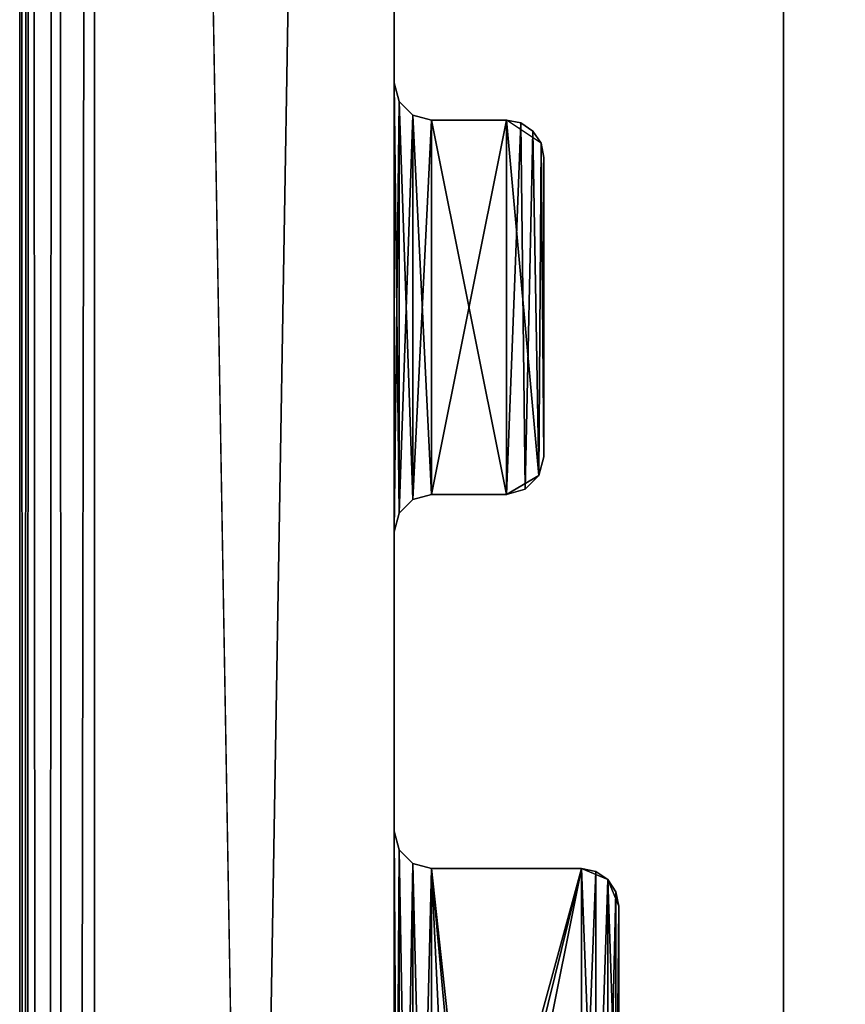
# Model space of a CAD drawing. Extents: x 0 to 122, y 0 to 122.
# Tile 502 of 656: x -0.5 to 5.01, y 69.09 to 75.67. Entities that reach past the tile are written whole.
import ezdxf

# ---------------------------------------------------------------- set-up
doc = ezdxf.new("R2010")
doc.units = 0
doc.header["$LTSCALE"] = 25.4
doc.layers.get('0').update_dxf_attribs({"color": 13, "linetype": 'CONTINUOUS'})

# ---------------------------------------------------------------- blocks, each defined once
blk = doc.blocks.new('GROOVE-I-7792-7793_STL_2')
at = {"color": 250}
for p, q in [((18.0012, 62.25, 125), (18.0012, -58.75, 125)), ((18.0012, -58.75), (18.0012, 62.25)), ((18.0012, 62.25, 125), (18.0012, -58.75, 125)), ((18.0012, -58.75), (18.0012, 62.25)), ((20.5012, 16, 125), (20.5012, 18, 125)), ((20.5012, 18), (20.5012, 16)), ((20.5012, 16, 125), (20.5012, 18, 125)), ((20.5012, 18), (20.5012, 16)), ((20.5347, 15.875, 125), (20.5012, 16, 125)), ((20.5012, 16), (20.5347, 15.875)), ((20.5012, 16, 125), (20.5012, 16)), ((20.5012, 16), (20.5347, 15.875)), ((20.5012, 16, 125), (20.5012, 16)), ((20.5347, 15.875, 125), (20.5012, 16, 125)), ((20.6262, 15.7835, 125), (20.5347, 15.875, 125)), ((20.5347, 15.875), (20.6262, 15.7835)), ((20.5347, 15.875), (20.6262, 15.7835)), ((20.5347, 15.875), (20.5347, 15.875, 125)), ((20.6262, 15.7835, 125), (20.5347, 15.875, 125)), ((20.5347, 15.875), (20.5347, 15.875, 125)), ((20.7512, 15.75, 125), (20.6262, 15.7835, 125)), ((20.6262, 15.7835), (20.7512, 15.75)), ((20.6262, 15.7835), (20.7512, 15.75)), ((20.6262, 15.7835), (20.6262, 15.7835, 125)), ((20.7512, 15.75, 125), (20.6262, 15.7835, 125)), ((20.6262, 15.7835), (20.6262, 15.7835, 125)), ((21.2512, 15.75, 125), (20.7512, 15.75, 125)), ((20.7512, 15.75), (21.2512, 15.75)), ((20.7512, 15.75, 125), (20.7512, 15.75)), ((21.2512, 15.75, 125), (20.7512, 15.75, 125)), ((20.7512, 15.75), (21.2512, 15.75)), ((20.7512, 15.75, 125), (20.7512, 15.75)), ((21.4821, 15.5957, 125), (21.2512, 15.75, 125)), ((21.2512, 15.75), (21.3468, 15.731)), ((21.2512, 15.75, 125), (21.2512, 15.75)), ((21.2512, 15.75), (21.3468, 15.731)), ((21.2512, 15.75, 125), (21.2512, 15.75)), ((21.3468, 15.731, 125), (21.2512, 15.75, 125)), ((21.3468, 15.731), (21.4279, 15.6768)), ((21.3468, 15.731), (21.4279, 15.6768)), ((21.3468, 15.731), (21.3468, 15.731, 125)), ((21.4279, 15.6768, 125), (21.3468, 15.731, 125)), ((21.3468, 15.731), (21.3468, 15.731, 125)), ((21.4279, 15.6768), (21.4821, 15.5957)), ((21.4279, 15.6768), (21.4821, 15.5957)), ((21.4279, 15.6768), (21.4279, 15.6768, 125)), ((21.4821, 15.5957, 125), (21.4279, 15.6768, 125)), ((21.4279, 15.6768), (21.4279, 15.6768, 125)), ((21.5012, 15.5, 125), (21.4821, 15.5957, 125)), ((21.4821, 15.5957), (21.5012, 15.5)), ((21.4821, 15.5957), (21.5012, 15.5)), ((21.4821, 15.5957), (21.4821, 15.5957, 125)), ((21.5012, 15.5, 125), (21.4821, 15.5957, 125)), ((21.4821, 15.5957), (21.4821, 15.5957, 125)), ((21.5012, 13.5, 125), (21.5012, 15.5, 125)), ((21.5012, 15.5), (21.5012, 13.5)), ((21.5012, 15.5, 125), (21.5012, 15.5)), ((21.5012, 13.5, 125), (21.5012, 15.5, 125)), ((21.5012, 15.5), (21.5012, 13.5)), ((21.5012, 15.5, 125), (21.5012, 15.5)), ((21.4677, 13.375, 125), (21.5012, 13.5, 125)), ((21.5012, 13.5), (21.4677, 13.375)), ((21.5012, 13.5), (21.4677, 13.375)), ((21.4677, 13.375, 125), (21.5012, 13.5, 125)), ((21.5012, 13.5, 125), (21.5012, 13.5)), ((21.5012, 13.5, 125), (21.5012, 13.5)), ((21.4677, 13.375, 125), (21.2512, 13.25, 125)), ((21.4677, 13.375), (21.3762, 13.2835)), ((21.4677, 13.375), (21.3762, 13.2835)), ((21.3762, 13.2835, 125), (21.4677, 13.375, 125)), ((21.4677, 13.375), (21.4677, 13.375, 125)), ((21.4677, 13.375), (21.4677, 13.375, 125)), ((20.6262, 13.2165, 125), (20.7512, 13.25, 125)), ((20.7512, 13.25), (20.6262, 13.2165)), ((20.7512, 13.25), (20.6262, 13.2165)), ((20.6262, 13.2165, 125), (20.7512, 13.25, 125)), ((20.7512, 13.25, 125), (21.2512, 13.25, 125)), ((21.2512, 13.25), (20.7512, 13.25)), ((20.7512, 13.25, 125), (21.2512, 13.25, 125)), ((20.7512, 13.25, 125), (20.7512, 13.25)), ((21.2512, 13.25), (20.7512, 13.25)), ((20.7512, 13.25, 125), (20.7512, 13.25)), ((21.3762, 13.2835), (21.2512, 13.25)), ((21.3762, 13.2835), (21.2512, 13.25)), ((21.2512, 13.25, 125), (21.3762, 13.2835, 125)), ((21.2512, 13.25, 125), (21.2512, 13.25)), ((21.2512, 13.25, 125), (21.2512, 13.25)), ((21.3762, 13.2835), (21.3762, 13.2835, 125)), ((21.3762, 13.2835), (21.3762, 13.2835, 125)), ((20.5347, 13.125, 125), (20.6262, 13.2165, 125)), ((20.6262, 13.2165), (20.5347, 13.125)), ((20.6262, 13.2165), (20.5347, 13.125)), ((20.5347, 13.125, 125), (20.6262, 13.2165, 125)), ((20.6262, 13.2165), (20.6262, 13.2165, 125)), ((20.6262, 13.2165), (20.6262, 13.2165, 125)), ((20.5012, 13, 125), (20.5347, 13.125, 125)), ((20.5347, 13.125), (20.5012, 13)), ((20.5347, 13.125), (20.5012, 13)), ((20.5012, 13, 125), (20.5347, 13.125, 125)), ((20.5347, 13.125), (20.5347, 13.125, 125)), ((20.5347, 13.125), (20.5347, 13.125, 125)), ((20.5012, 11, 125), (20.5012, 13, 125)), ((20.5012, 13), (20.5012, 11)), ((20.5012, 13, 125), (20.5012, 13)), ((20.5012, 11, 125), (20.5012, 13, 125)), ((20.5012, 13), (20.5012, 11)), ((20.5012, 13, 125), (20.5012, 13)), ((20.5347, 10.875, 125), (20.5012, 11, 125)), ((20.5012, 11), (20.5347, 10.875)), ((20.5012, 11, 125), (20.5012, 11)), ((20.5012, 11), (20.5347, 10.875)), ((20.5012, 11, 125), (20.5012, 11)), ((20.5347, 10.875, 125), (20.5012, 11, 125)), ((20.6262, 10.7835, 125), (20.5347, 10.875, 125)), ((20.5347, 10.875), (20.6262, 10.7835)), ((20.5347, 10.875), (20.6262, 10.7835)), ((20.5347, 10.875), (20.5347, 10.875, 125)), ((20.6262, 10.7835, 125), (20.5347, 10.875, 125)), ((20.5347, 10.875), (20.5347, 10.875, 125)), ((20.7512, 10.75, 125), (20.6262, 10.7835, 125)), ((20.6262, 10.7835), (20.7512, 10.75)), ((20.6262, 10.7835), (20.7512, 10.75)), ((20.6262, 10.7835), (20.6262, 10.7835, 125)), ((20.7512, 10.75, 125), (20.6262, 10.7835, 125)), ((20.6262, 10.7835), (20.6262, 10.7835, 125)), ((21.7512, 10.75, 125), (20.7512, 10.75, 125)), ((20.7512, 10.75), (21.7512, 10.75)), ((20.7512, 10.75, 125), (20.7512, 10.75)), ((21.7512, 10.75, 125), (20.7512, 10.75, 125)), ((20.7512, 10.75), (21.7512, 10.75)), ((20.7512, 10.75, 125), (20.7512, 10.75)), ((21.7512, 10.75, 125), (21.9279, 10.6768, 125)), ((21.7512, 10.75), (21.8468, 10.731)), ((21.7512, 10.75, 125), (21.7512, 10.75)), ((21.7512, 10.75), (21.8468, 10.731)), ((21.7512, 10.75, 125), (21.7512, 10.75)), ((21.8468, 10.731, 125), (21.7512, 10.75, 125)), ((21.8468, 10.731), (21.9279, 10.6768)), ((21.8468, 10.731), (21.9279, 10.6768)), ((21.8468, 10.731), (21.8468, 10.731, 125)), ((21.9279, 10.6768, 125), (21.8468, 10.731, 125)), ((21.8468, 10.731), (21.8468, 10.731, 125)), ((21.9279, 10.6768, 125), (22.0012, 10.5, 125)), ((21.9279, 10.6768), (21.9821, 10.5957)), ((21.9279, 10.6768), (21.9821, 10.5957)), ((21.9279, 10.6768), (21.9279, 10.6768, 125)), ((21.9821, 10.5957, 125), (21.9279, 10.6768, 125)), ((21.9279, 10.6768), (21.9279, 10.6768, 125)), ((21.9821, 10.5957), (22.0012, 10.5)), ((21.9821, 10.5957), (22.0012, 10.5)), ((21.9821, 10.5957), (21.9821, 10.5957, 125)), ((22.0012, 10.5, 125), (21.9821, 10.5957, 125)), ((21.9821, 10.5957), (21.9821, 10.5957, 125)), ((22.0012, 8.5, 125), (22.0012, 10.5, 125)), ((22.0012, 10.5), (22.0012, 8.5)), ((22.0012, 10.5, 125), (22.0012, 10.5)), ((22.0012, 8.5, 125), (22.0012, 10.5, 125)), ((22.0012, 10.5), (22.0012, 8.5)), ((22.0012, 10.5, 125), (22.0012, 10.5))]:
    blk.add_line(p, q, dxfattribs=at)
at = {"color": 0}
for p, q in [((23.1012, -54.15, 105), (23.1012, 57.65, 105)), ((23.1012, 57.65, 103), (23.1012, -54.15, 103)), ((23.1012, -54.15, 105), (23.1012, 57.65, 105)), ((23.1012, 57.65, 103), (23.1012, -54.15, 103))]:
    blk.add_line(p, q, dxfattribs=at)
at = {"color": 250}
mesh = blk.add_polyface(dxfattribs=at)
corners = [(20.5347, -11.875, 125), (20.5012, -6.5, 125), (20.5012, -12, 125), (20.5347, -6.625, 125), (20.6262, -11.7835, 125), (20.6262, -6.7165, 125), (20.7512, -11.75, 125), (20.7512, -6.75, 125), (21.5202, -9.0957, 125), (22.7512, -11.75, 125), (21.5012, -9, 125), (21.2512, -6.75, 125), (21.3762, -6.7835, 125), (21.5744, -9.1768, 125), (21.6555, -9.231, 125), (21.7512, -9.25, 125), (22.7512, -9.25, 125), (22.9821, -11.5957, 125), (22.8762, -9.2835, 125), (23.0012, -9.5, 125), (23.0012, -11.5, 125), (18.0392, -58.9413, 125), (18.0012, 62.25, 125), (18.0012, -58.75, 125), (18.0681, 62.5, 125), (18.1476, -59.1036, 125), (18.2512, 62.683, 125), (18.3098, -59.2119, 125), (18.5012, 62.75, 125), (18.5012, -59.25, 125), (20.5012, -54, 125), (20.5012, 58, 125), (20.5012, -52, 125), (20.5012, -46.5, 125), (20.5012, -44.5, 125), (20.5012, -41.5, 125), (20.5012, -39.5, 125), (21.5012, -7, 125), (20.5347, -16.875, 125), (20.5012, -14, 125), (20.5012, -17, 125), (20.5202, -14.0957, 125), (20.5744, -14.1768, 125), (20.6262, -16.7835, 125), (20.6555, -14.231, 125), (20.7512, -16.75, 125), (20.7512, -14.25, 125), (21.2512, -16.75, 125), (21.2512, -14.25, 125), (21.4677, -16.625, 125), (21.3468, -14.269, 125), (21.5012, -14.5, 125), (21.5012, -16.5, 125)]
mesh.append_faces([[corners[k] for k in face] for face in [(19, 17, 20), (21, 22, 23), (51, 49, 52)]], dxfattribs={"vtx0": -1, "color": 250})
mesh.append_faces([[corners[k] for k in face] for face in [(0, 1, 2), (1, 0, 3), (3, 4, 5), (5, 6, 7), (11, 10, 12), (8, 9, 13), (13, 9, 14), (14, 9, 15), (15, 9, 16), (16, 17, 18), (18, 17, 19), (38, 39, 40), (39, 38, 41), (41, 38, 42), (42, 43, 44), (44, 45, 46), (46, 47, 48), (48, 49, 50), (50, 49, 51)]], dxfattribs={"vtx0": -1, "vtx1": -1, "color": 250})
mesh.append_faces([[corners[k] for k in face] for face in [(7, 6, 8), (28, 29, 30), (31, 32, 33), (31, 34, 35)]], dxfattribs={"vtx0": -1, "vtx1": -1, "vtx2": -1, "color": 250})
mesh.append_faces([[corners[k] for k in face] for face in [(3, 0, 4), (5, 4, 6), (8, 6, 9), (7, 8, 10), (16, 9, 17), (24, 21, 25), (26, 25, 27), (31, 30, 32), (31, 33, 34), (31, 35, 36), (42, 38, 43), (44, 43, 45), (46, 45, 47), (48, 47, 49)]], dxfattribs={"vtx0": -1, "vtx2": -1, "color": 250})
mesh.append_faces([[corners[k] for k in face] for face in [(37, 12, 10)]], dxfattribs={"vtx1": -1, "color": 250})
mesh = blk.add_polyface(dxfattribs=at)
corners = [(20.5202, 23.0957, 125), (20.5012, 28.5, 125), (20.5012, 23, 125), (20.5347, 28.375, 125), (20.5744, 23.1768, 125), (20.6262, 28.2835, 125), (20.6555, 23.231, 125), (20.7512, 28.25, 125), (20.7512, 23.25, 125), (21.5347, 25.875, 125), (22.7512, 23.25, 125), (21.5012, 26, 125), (21.2512, 28.25, 125), (21.3468, 28.231, 125), (21.4279, 28.1768, 125), (21.4821, 28.0957, 125), (21.6262, 25.7835, 125), (21.7512, 25.75, 125), (22.7512, 25.75, 125), (22.9677, 23.375, 125), (22.8468, 25.731, 125), (18.0012, 62.25, 125), (18.0392, -58.9413, 125), (18.0681, 62.5, 125), (18.1476, -59.1036, 125), (18.2512, 62.683, 125), (18.3098, -59.2119, 125), (18.5012, 62.75, 125), (20.5012, 58, 125), (20.5012, -54, 125), (20.5012, 3.5, 125), (20.5012, 5.5, 125), (20.5012, 11, 125), (20.5012, 13, 125), (20.5012, 16, 125), (20.5012, 18, 125), (20.5012, 21, 125), (21.5012, 28, 125), (20.5202, 30.5957, 125), (20.5012, 33.5, 125), (20.5012, 30.5, 125), (20.5347, 33.375, 125), (20.5744, 30.6768, 125), (20.6262, 33.2835, 125), (20.6555, 30.731, 125), (20.7512, 33.25, 125), (20.7512, 30.75, 125), (21.7512, 30.75, 125), (21.7512, 33.25, 125), (21.8468, 30.769, 125), (21.9821, 33.0957, 125), (22.0012, 31, 125), (22.0012, 33, 125)]
mesh.append_faces([[corners[k] for k in face] for face in [(50, 51, 52)]], dxfattribs={"vtx0": -1, "color": 250})
mesh.append_faces([[corners[k] for k in face] for face in [(0, 1, 2), (1, 0, 3), (3, 4, 5), (5, 6, 7), (7, 11, 12), (12, 11, 13), (13, 11, 14), (14, 11, 15), (9, 10, 16), (16, 10, 17), (17, 10, 18), (18, 19, 20), (21, 22, 23), (23, 24, 25), (25, 26, 27), (38, 39, 40), (43, 44, 45), (45, 47, 48), (48, 49, 50)]], dxfattribs={"vtx0": -1, "vtx1": -1, "color": 250})
mesh.append_faces([[corners[k] for k in face] for face in [(7, 8, 9), (28, 27, 29), (28, 31, 32), (28, 33, 34), (28, 35, 36)]], dxfattribs={"vtx0": -1, "vtx1": -1, "vtx2": -1, "color": 250})
mesh.append_faces([[corners[k] for k in face] for face in [(3, 0, 4), (5, 4, 6), (7, 6, 8), (9, 8, 10), (7, 9, 11), (18, 10, 19), (28, 30, 31), (28, 32, 33), (28, 34, 35), (41, 38, 42), (43, 42, 44), (45, 44, 46), (45, 46, 47), (48, 47, 49), (50, 49, 51)]], dxfattribs={"vtx0": -1, "vtx2": -1, "color": 250})
mesh.append_faces([[corners[k] for k in face] for face in [(37, 15, 11)]], dxfattribs={"vtx1": -1, "color": 250})
mesh = blk.add_polyface(dxfattribs=at)
corners = [(18.0012, -58.75), (18.0681, 62.5), (18.0392, -58.9413), (18.1476, -59.1036), (18.2512, 62.683), (18.3098, -59.2119), (18.5012, 62.75), (18.5012, -59.25), (20.5012, -54), (20.5012, 58), (20.5012, 3.5), (20.5012, 0.5), (20.5012, -1.5), (20.5012, -4.5), (20.5012, -6.5), (20.5012, -12), (20.5012, -17), (20.5202, -14.0957), (20.5347, -16.875), (20.5744, -14.1768), (20.6262, -16.7835), (20.6555, -14.231), (20.7512, -16.75), (20.7512, -14.25), (21.2512, -14.25), (21.2512, -16.75), (21.3468, -14.269), (21.3762, -16.7165), (21.4279, -14.3232), (21.4677, -16.625), (21.4821, -14.4043), (21.5012, -16.5), (21.5012, -14.5), (20.5347, -19.125), (20.5012, -22), (20.5012, -19), (20.5202, -21.9043), (20.5744, -21.8232), (20.6262, -19.2165), (20.6555, -21.769), (20.8762, -19.2835), (20.8468, -21.731), (20.9279, -21.6768), (20.9677, -19.375), (20.9821, -21.5957), (21.0012, -19.5), (21.0012, -21.5), (20.5202, -24.0957), (20.5012, -27), (20.5012, -24), (20.5347, -26.875), (20.5744, -24.1768), (20.6262, -26.7835), (20.6555, -24.231), (20.7512, -26.75), (20.7512, -24.25), (21.2512, -24.25), (21.2512, -26.75), (21.3468, -24.269), (21.3762, -26.7165), (21.4279, -24.3232), (21.4677, -26.625), (21.4821, -24.4043), (21.5012, -26.5), (21.5012, -24.5)]
mesh.append_faces([[corners[k] for k in face] for face in [(31, 30, 32), (44, 45, 46), (63, 62, 64)]], dxfattribs={"vtx0": -1, "color": 250})
mesh.append_faces([[corners[k] for k in face] for face in [(0, 1, 2), (2, 1, 3), (3, 4, 5), (5, 6, 7), (16, 17, 18), (18, 19, 20), (20, 21, 22), (22, 24, 25), (25, 26, 27), (27, 28, 29), (29, 30, 31), (33, 34, 35), (34, 33, 36), (36, 33, 37), (37, 38, 39), (39, 40, 41), (41, 40, 42), (42, 43, 44), (47, 48, 49), (52, 53, 54), (54, 56, 57), (57, 58, 59), (59, 60, 61), (61, 62, 63)]], dxfattribs={"vtx0": -1, "vtx1": -1, "color": 250})
mesh.append_faces([[corners[k] for k in face] for face in [(8, 7, 9), (8, 10, 11), (8, 12, 13), (8, 14, 15)]], dxfattribs={"vtx0": -1, "vtx1": -1, "vtx2": -1, "color": 250})
mesh.append_faces([[corners[k] for k in face] for face in [(8, 11, 12), (8, 13, 14), (22, 21, 23), (22, 23, 24), (25, 24, 26), (27, 26, 28), (29, 28, 30), (37, 33, 38), (39, 38, 40), (42, 40, 43), (44, 43, 45), (50, 47, 51), (52, 51, 53), (54, 53, 55), (54, 55, 56), (57, 56, 58), (59, 58, 60), (61, 60, 62)]], dxfattribs={"vtx0": -1, "vtx2": -1, "color": 250})
mesh = blk.add_polyface(dxfattribs=at)
corners = [(20.5347, 28.375), (20.5012, 23), (20.5012, 28.5), (20.5202, 23.0957), (20.5744, 23.1768), (20.6262, 28.2835), (20.6555, 23.231), (20.7512, 28.25), (20.7512, 23.25), (21.2512, 28.25), (21.5012, 26), (21.5347, 25.875), (22.7512, 23.25), (21.3468, 28.231), (21.4279, 28.1768), (21.4821, 28.0957), (21.5012, 28), (21.6262, 25.7835), (21.7512, 25.75), (22.7512, 25.75), (22.8468, 25.731), (22.8762, 23.2835), (22.9279, 25.6768), (22.9677, 23.375), (22.9821, 25.5957), (20.5347, 20.875), (20.5012, 18), (20.5012, 21), (20.5347, 18.125), (20.6262, 20.7835), (20.6262, 18.2165), (20.7512, 20.75), (20.7512, 18.25), (22.2512, 20.75), (22.2512, 18.25), (22.3468, 20.731), (22.3762, 18.2835), (22.4279, 20.6768), (22.4677, 18.375), (22.4821, 20.5957), (22.5012, 18.5), (22.5012, 20.5), (18.0681, 62.5), (18.0012, -58.75), (18.0012, 62.25), (18.1476, -59.1036), (18.2512, 62.683), (18.3098, -59.2119), (18.5012, 62.75), (18.5012, -59.25), (20.5012, 58), (20.5012, -54), (20.5012, 56), (20.5012, 53), (20.5012, 51), (20.5012, 48), (20.5347, 15.875), (20.5012, 13), (20.5012, 16), (20.5347, 13.125), (20.6262, 15.7835), (20.6262, 13.2165), (20.7512, 15.75), (20.7512, 13.25), (21.2512, 15.75)]
mesh.append_faces([[corners[k] for k in face] for face in [(10, 15, 16), (40, 39, 41), (42, 43, 44)]], dxfattribs={"vtx0": -1, "color": 250})
mesh.append_faces([[corners[k] for k in face] for face in [(0, 1, 2), (1, 0, 3), (3, 0, 4), (4, 5, 6), (6, 7, 8), (8, 11, 12), (12, 20, 21), (21, 22, 23), (25, 26, 27), (26, 25, 28), (28, 29, 30), (30, 31, 32), (32, 33, 34), (34, 35, 36), (36, 37, 38), (38, 39, 40), (56, 57, 58)]], dxfattribs={"vtx0": -1, "vtx1": -1, "color": 250})
mesh.append_faces([[corners[k] for k in face] for face in [(8, 9, 10), (49, 48, 50), (51, 52, 53), (51, 54, 55)]], dxfattribs={"vtx0": -1, "vtx1": -1, "vtx2": -1, "color": 250})
mesh.append_faces([[corners[k] for k in face] for face in [(4, 0, 5), (6, 5, 7), (8, 7, 9), (8, 10, 11), (10, 9, 13), (10, 13, 14), (10, 14, 15), (12, 11, 17), (12, 17, 18), (12, 18, 19), (12, 19, 20), (21, 20, 22), (23, 22, 24), (28, 25, 29), (30, 29, 31), (32, 31, 33), (34, 33, 35), (36, 35, 37), (38, 37, 39), (45, 42, 46), (47, 46, 48), (51, 50, 52), (51, 53, 54), (59, 56, 60), (61, 60, 62), (63, 62, 64)]], dxfattribs={"vtx0": -1, "vtx2": -1, "color": 250})
mesh = blk.add_polyface(dxfattribs=at)
corners = [(20.5202, -51.9043, 125), (20.5012, -46.5, 125), (20.5012, -52, 125), (20.5202, -46.5957, 125), (20.5744, -51.8232, 125), (20.5744, -46.6768, 125), (20.6555, -51.769, 125), (20.6555, -46.731, 125), (20.7512, -51.75, 125), (20.7512, -46.75, 125), (18.5012, 62.75, 125), (18.3098, -59.2119, 125), (18.5012, -59.25, 125), (20.5202, -44.4043, 125), (20.5012, -41.5, 125), (20.5012, -44.5, 125), (20.5347, -41.625, 125), (20.5744, -44.3232, 125), (20.6262, -41.7165, 125), (20.6555, -44.269, 125), (20.7512, -41.75, 125), (20.7512, -44.25, 125), (20.5202, -39.4043, 125), (20.5012, -36.5, 125), (20.5012, -39.5, 125), (20.5202, -36.5957, 125), (20.5744, -39.3232, 125), (20.5744, -36.6768, 125), (20.6555, -39.269, 125), (20.6555, -36.731, 125), (20.7512, -39.25, 125), (20.7512, -36.75, 125), (20.5202, -34.4043, 125), (20.5012, -29, 125), (20.5012, -34.5, 125), (21.0012, -32, 125), (20.5744, -34.3232, 125), (20.6555, -34.269, 125), (20.5347, -26.875, 125), (20.5012, -24, 125), (20.5012, -27, 125), (20.5202, -24.0957, 125), (20.5744, -24.1768, 125), (20.6262, -26.7835, 125), (20.6555, -24.231, 125), (20.7512, -26.75, 125), (20.7512, -24.25, 125), (20.5202, -21.9043, 125), (20.5012, -19, 125), (20.5012, -22, 125), (20.5347, -19.125, 125), (20.5744, -21.8232, 125), (20.6262, -19.2165, 125), (20.6555, -21.769, 125), (20.8762, -19.2835, 125)]
mesh.append_faces([[corners[k] for k in face] for face in [(0, 1, 2), (1, 0, 3), (3, 4, 5), (5, 6, 7), (7, 8, 9), (13, 14, 15), (14, 13, 16), (16, 17, 18), (18, 19, 20), (22, 23, 24), (23, 22, 25), (25, 26, 27), (27, 28, 29), (29, 30, 31), (32, 33, 34), (38, 39, 40), (39, 38, 41), (41, 38, 42), (42, 43, 44), (44, 45, 46), (47, 48, 49), (48, 47, 50), (50, 51, 52), (52, 53, 54)]], dxfattribs={"vtx0": -1, "vtx1": -1, "color": 250})
mesh.append_faces([[corners[k] for k in face] for face in [(33, 32, 35)]], dxfattribs={"vtx0": -1, "vtx1": -1, "vtx2": -1, "color": 250})
mesh.append_faces([[corners[k] for k in face] for face in [(3, 0, 4), (5, 4, 6), (7, 6, 8), (10, 11, 12), (16, 13, 17), (18, 17, 19), (20, 19, 21), (25, 22, 26), (27, 26, 28), (29, 28, 30), (35, 32, 36), (35, 36, 37), (42, 38, 43), (44, 43, 45), (50, 47, 51), (52, 51, 53)]], dxfattribs={"vtx0": -1, "vtx2": -1, "color": 250})
mesh = blk.add_polyface(dxfattribs=at)
corners = [(18.0012, 62.25, 125), (18.0012, -58.75), (18.0012, -58.75, 125), (18.0012, 62.25)]
mesh.append_faces([[corners[k] for k in face] for face in [(0, 1, 2), (1, 0, 3)]], dxfattribs={"vtx0": -1, "color": 250})
mesh = blk.add_polyface(dxfattribs=at)
corners = [(20.7512, -6.75, 125), (21.5012, -9, 125), (21.2512, -6.75, 125), (20.5012, 58, 125), (20.5012, -39.5, 125), (20.5012, -36.5, 125), (20.5012, -34.5, 125), (20.5012, -29, 125), (20.5012, -27, 125), (20.5012, -24, 125), (20.5012, -22, 125), (20.5012, -19, 125), (20.5012, -17, 125), (20.5012, -14, 125), (20.5347, -4.375, 125), (20.5012, -1.5, 125), (20.5012, -4.5, 125), (20.5347, -1.625, 125), (20.6262, -4.2835, 125), (20.6262, -1.7165, 125), (20.7512, -4.25, 125), (20.7512, -1.75, 125), (21.2512, -4.25, 125), (21.2512, -1.75, 125), (21.4677, -4.125, 125), (21.3762, -1.7835, 125), (21.5012, -2, 125), (21.5012, -4, 125), (20.5347, 0.625, 125), (20.5012, 3.5, 125), (20.5012, 0.5, 125), (20.5347, 3.375, 125), (20.6262, 0.7165, 125), (20.6262, 3.2835, 125), (20.7512, 0.75, 125), (20.7512, 3.25, 125), (21.7512, 0.75, 125), (21.7512, 3.25, 125), (21.8468, 0.769, 125), (21.9821, 3.0957, 125), (22.0012, 1, 125), (22.0012, 3, 125), (20.5347, 5.625, 125), (20.5012, 11, 125), (20.5012, 5.5, 125), (20.5347, 10.875, 125), (20.6262, 5.7165, 125), (20.6262, 10.7835, 125), (20.7512, 5.75, 125), (20.7512, 10.75, 125), (20.9821, 5.9043, 125), (21.0012, 8, 125), (21.0347, 8.125, 125), (21.0012, 6, 125)]
mesh.append_faces([[corners[k] for k in face] for face in [(26, 24, 27), (39, 40, 41), (51, 50, 53)]], dxfattribs={"vtx0": -1, "color": 250})
mesh.append_faces([[corners[k] for k in face] for face in [(0, 1, 2), (14, 15, 16), (15, 14, 17), (17, 18, 19), (19, 20, 21), (21, 22, 23), (23, 24, 25), (25, 24, 26), (28, 29, 30), (29, 28, 31), (31, 32, 33), (33, 34, 35), (35, 36, 37), (37, 38, 39), (42, 43, 44)]], dxfattribs={"vtx0": -1, "vtx1": -1, "color": 250})
mesh.append_faces([[corners[k] for k in face] for face in [(3, 4, 5), (3, 6, 7), (3, 8, 9), (3, 10, 11), (3, 12, 13), (49, 50, 51)]], dxfattribs={"vtx0": -1, "vtx1": -1, "vtx2": -1, "color": 250})
mesh.append_faces([[corners[k] for k in face] for face in [(3, 5, 6), (3, 7, 8), (3, 9, 10), (3, 11, 12), (17, 14, 18), (19, 18, 20), (21, 20, 22), (23, 22, 24), (31, 28, 32), (33, 32, 34), (35, 34, 36), (37, 36, 38), (39, 38, 40), (45, 42, 46), (47, 46, 48), (49, 48, 50), (49, 51, 52)]], dxfattribs={"vtx0": -1, "vtx2": -1, "color": 250})
mesh = blk.add_polyface(dxfattribs=at)
corners = [(20.5012, 58, 125), (20.5012, -14, 125), (20.5012, -12, 125), (20.5012, -6.5, 125), (20.5012, -4.5, 125), (20.5012, -1.5, 125), (20.5012, 0.5, 125), (20.5012, 3.5, 125), (20.5012, 11, 125), (20.5347, 5.625, 125), (20.5347, 10.875, 125), (20.6262, 5.7165, 125), (20.6262, 10.7835, 125), (20.7512, 5.75, 125), (20.7512, 10.75, 125), (21.0347, 8.125, 125), (21.7512, 10.75, 125), (21.1262, 8.2165, 125), (21.2512, 8.25, 125), (21.7512, 8.25, 125), (21.8468, 8.269, 125), (21.9279, 10.6768, 125), (22.0012, 8.5, 125), (22.0012, 10.5, 125), (20.5347, 13.125, 125), (20.5012, 16, 125), (20.5012, 13, 125), (20.5347, 15.875, 125), (20.6262, 13.2165, 125), (20.6262, 15.7835, 125), (20.7512, 13.25, 125), (20.7512, 15.75, 125), (21.2512, 13.25, 125), (21.2512, 15.75, 125), (21.4677, 13.375, 125), (21.4821, 15.5957, 125), (21.5012, 13.5, 125), (21.5012, 15.5, 125), (20.5347, 18.125, 125), (20.5012, 21, 125), (20.5012, 18, 125), (20.5347, 20.875, 125), (20.6262, 18.2165, 125), (20.6262, 20.7835, 125), (20.7512, 18.25, 125), (20.7512, 20.75, 125), (22.2512, 18.25, 125), (22.2512, 20.75, 125), (22.4677, 18.375, 125), (22.4821, 20.5957, 125), (22.5012, 18.5, 125), (22.5012, 20.5, 125)]
mesh.append_faces([[corners[k] for k in face] for face in [(21, 22, 23), (35, 36, 37), (49, 50, 51)]], dxfattribs={"vtx0": -1, "color": 250})
mesh.append_faces([[corners[k] for k in face] for face in [(8, 9, 10), (10, 11, 12), (12, 13, 14), (14, 15, 16), (16, 20, 21), (24, 25, 26), (25, 24, 27), (27, 28, 29), (29, 30, 31), (31, 32, 33), (33, 34, 35), (38, 39, 40), (39, 38, 41), (41, 42, 43), (43, 44, 45), (45, 46, 47), (47, 48, 49)]], dxfattribs={"vtx0": -1, "vtx1": -1, "color": 250})
mesh.append_faces([[corners[k] for k in face] for face in [(0, 2, 3), (0, 4, 5), (0, 6, 7)]], dxfattribs={"vtx0": -1, "vtx1": -1, "vtx2": -1, "color": 250})
mesh.append_faces([[corners[k] for k in face] for face in [(0, 1, 2), (0, 3, 4), (0, 5, 6), (16, 15, 17), (16, 17, 18), (16, 18, 19), (16, 19, 20), (21, 20, 22), (27, 24, 28), (29, 28, 30), (31, 30, 32), (33, 32, 34), (35, 34, 36), (41, 38, 42), (43, 42, 44), (45, 44, 46), (47, 46, 48), (49, 48, 50)]], dxfattribs={"vtx0": -1, "vtx2": -1, "color": 250})
at = {"color": 0}
mesh = blk.add_polyface(dxfattribs=at)
corners = [(23.1012, 57.65, 105), (23.1012, -54.15, 103), (23.1012, -54.15, 105), (23.1012, 57.65, 103)]
mesh.append_faces([[corners[k] for k in face] for face in [(0, 1, 2), (1, 0, 3)]], dxfattribs={"vtx0": -1, "color": 0})
mesh = blk.add_polyface(dxfattribs=at)
corners = [(134.9012, -54.15, 105), (23.1012, 57.65, 105), (23.1012, -54.15, 105), (134.9012, 57.65, 105)]
mesh.append_faces([[corners[k] for k in face] for face in [(0, 1, 2), (1, 0, 3)]], dxfattribs={"vtx0": -1, "color": 0})
mesh = blk.add_polyface(dxfattribs=at)
corners = [(134.9012, 57.65, 103), (23.1012, -54.15, 103), (23.1012, 57.65, 103), (134.9012, -54.15, 103)]
mesh.append_faces([[corners[k] for k in face] for face in [(0, 1, 2), (1, 0, 3)]], dxfattribs={"vtx0": -1, "color": 0})
at = {"color": 250}
mesh = blk.add_polyface(dxfattribs=at)
corners = [(20.5347, 10.875), (20.5012, 5.5), (20.5012, 11), (20.5347, 5.625), (20.6262, 10.7835), (20.6262, 5.7165), (20.7512, 10.75), (20.7512, 5.75), (21.0012, 8), (21.0347, 8.125), (21.7512, 10.75), (20.8468, 5.769), (20.9279, 5.8232), (20.9821, 5.9043), (21.1262, 8.2165), (21.2512, 8.25), (21.7512, 8.25), (21.8468, 10.731), (21.8468, 8.269), (21.9279, 10.6768), (21.9279, 8.3232), (21.9821, 10.5957), (21.9821, 8.4043), (22.0012, 10.5), (22.0012, 8.5), (20.5012, -54), (20.5012, 48), (20.5012, 46), (20.5012, 40.5), (20.5012, 38.5), (20.5012, 35.5), (20.5012, 33.5), (20.5012, 30.5), (21.0012, 6), (20.5012, 13), (20.5347, 15.875), (20.5347, 13.125), (20.6262, 15.7835), (20.6262, 13.2165), (20.7512, 15.75), (20.7512, 13.25), (21.2512, 15.75), (21.2512, 13.25), (21.3468, 15.731), (21.3762, 13.2835), (21.4279, 15.6768), (21.4677, 13.375), (21.4821, 15.5957), (21.5012, 13.5), (21.5012, 15.5), (20.5347, 3.375), (20.5012, 0.5), (20.5012, 3.5), (20.5347, 0.625), (20.6262, 3.2835), (20.6262, 0.7165), (20.7512, 3.25), (20.7512, 0.75), (21.7512, 3.25), (21.7512, 0.75), (21.8468, 3.231), (21.8468, 0.769), (21.9279, 3.1768), (21.9279, 0.8232), (21.9821, 3.0957), (21.9821, 0.9043), (22.0012, 3)]
mesh.append_faces([[corners[k] for k in face] for face in [(22, 23, 24), (48, 47, 49)]], dxfattribs={"vtx0": -1, "color": 250})
mesh.append_faces([[corners[k] for k in face] for face in [(0, 1, 2), (1, 0, 3), (3, 4, 5), (5, 6, 7), (8, 6, 9), (7, 8, 11), (11, 8, 12), (12, 8, 13), (9, 10, 14), (14, 10, 15), (15, 10, 16), (16, 17, 18), (18, 19, 20), (20, 21, 22), (34, 35, 36), (36, 37, 38), (38, 39, 40), (40, 41, 42), (42, 43, 44), (44, 45, 46), (46, 47, 48), (50, 51, 52)]], dxfattribs={"vtx0": -1, "vtx1": -1, "color": 250})
mesh.append_faces([[corners[k] for k in face] for face in [(7, 6, 8), (25, 27, 28), (25, 29, 30), (25, 31, 32)]], dxfattribs={"vtx0": -1, "vtx1": -1, "vtx2": -1, "color": 250})
mesh.append_faces([[corners[k] for k in face] for face in [(3, 0, 4), (5, 4, 6), (9, 6, 10), (16, 10, 17), (18, 17, 19), (20, 19, 21), (22, 21, 23), (25, 26, 27), (25, 28, 29), (25, 30, 31), (42, 41, 43), (44, 43, 45), (46, 45, 47), (53, 50, 54), (55, 54, 56), (57, 56, 58), (59, 58, 60), (61, 60, 62), (63, 62, 64), (65, 64, 66)]], dxfattribs={"vtx0": -1, "vtx2": -1, "color": 250})
mesh.append_faces([[corners[k] for k in face] for face in [(33, 13, 8)]], dxfattribs={"vtx1": -1, "color": 250})
mesh = blk.add_polyface(dxfattribs=at)
corners = [(20.5012, -54), (20.5012, 30.5), (20.5012, 28.5), (20.5012, 23), (20.5012, 21), (20.5012, 18), (20.5012, 16), (20.5012, 13), (20.5012, 11), (20.5012, 5.5), (20.5012, 3.5), (20.5012, 0.5), (20.5347, 3.375), (20.5347, 0.625), (20.6262, 3.2835), (20.6262, 0.7165), (20.7512, 3.25), (20.7512, 0.75), (21.7512, 3.25), (21.7512, 0.75), (21.8468, 3.231), (21.8468, 0.769), (21.9279, 3.1768), (21.9279, 0.8232), (21.9821, 3.0957), (21.9821, 0.9043), (22.0012, 3), (22.0012, 1), (20.5347, -1.625), (20.5012, -4.5), (20.5012, -1.5), (20.5347, -4.375), (20.6262, -1.7165), (20.6262, -4.2835), (20.7512, -1.75), (20.7512, -4.25), (21.2512, -1.75), (21.2512, -4.25), (21.3762, -1.7835), (21.3762, -4.2165), (21.4677, -1.875), (21.4677, -4.125), (21.5012, -2), (21.5012, -4), (20.5347, -6.625), (20.5012, -12), (20.5012, -6.5), (20.5347, -11.875), (20.6262, -6.7165), (20.6262, -11.7835), (20.7512, -6.75), (20.7512, -11.75), (21.2512, -6.75), (21.5012, -9), (21.5202, -9.0957), (22.7512, -11.75), (21.3762, -6.7835), (21.4677, -6.875), (21.5012, -7), (21.5744, -9.1768), (21.6555, -9.231), (21.7512, -9.25), (20.5202, -14.0957), (20.5012, -17), (20.5012, -14), (20.5347, -16.875), (20.5744, -14.1768), (20.6262, -16.7835), (20.6555, -14.231)]
mesh.append_faces([[corners[k] for k in face] for face in [(25, 26, 27), (41, 42, 43), (53, 57, 58)]], dxfattribs={"vtx0": -1, "color": 250})
mesh.append_faces([[corners[k] for k in face] for face in [(11, 12, 13), (13, 14, 15), (15, 16, 17), (17, 18, 19), (19, 20, 21), (21, 22, 23), (23, 24, 25), (28, 29, 30), (29, 28, 31), (31, 32, 33), (33, 34, 35), (35, 36, 37), (37, 38, 39), (39, 40, 41), (44, 45, 46), (45, 44, 47), (47, 48, 49), (49, 50, 51), (51, 54, 55), (62, 63, 64)]], dxfattribs={"vtx0": -1, "vtx1": -1, "color": 250})
mesh.append_faces([[corners[k] for k in face] for face in [(0, 2, 3), (0, 4, 5), (0, 6, 7), (0, 8, 9), (51, 52, 53)]], dxfattribs={"vtx0": -1, "vtx1": -1, "vtx2": -1, "color": 250})
mesh.append_faces([[corners[k] for k in face] for face in [(0, 1, 2), (0, 3, 4), (0, 5, 6), (0, 7, 8), (0, 9, 10), (31, 28, 32), (33, 32, 34), (35, 34, 36), (37, 36, 38), (39, 38, 40), (41, 40, 42), (47, 44, 48), (49, 48, 50), (51, 50, 52), (51, 53, 54), (53, 52, 56), (53, 56, 57), (55, 54, 59), (55, 59, 60), (55, 60, 61), (65, 62, 66), (67, 66, 68)]], dxfattribs={"vtx0": -1, "vtx2": -1, "color": 250})
mesh = blk.add_polyface(dxfattribs=at)
corners = [(20.5012, 18), (20.5012, 16, 125), (20.5012, 16), (20.5012, 18, 125)]
mesh.append_faces([[corners[k] for k in face] for face in [(0, 1, 2), (1, 0, 3)]], dxfattribs={"vtx0": -1, "color": 250})
mesh = blk.add_polyface(dxfattribs=at)
corners = [(20.5012, 16), (20.5347, 15.875, 125), (20.5347, 15.875), (20.5012, 16, 125)]
mesh.append_faces([[corners[k] for k in face] for face in [(0, 1, 2), (1, 0, 3)]], dxfattribs={"vtx0": -1, "color": 250})
mesh = blk.add_polyface(dxfattribs=at)
corners = [(20.5347, 15.875), (20.6262, 15.7835, 125), (20.6262, 15.7835), (20.5347, 15.875, 125)]
mesh.append_faces([[corners[k] for k in face] for face in [(0, 1, 2), (1, 0, 3)]], dxfattribs={"vtx0": -1, "color": 250})
mesh = blk.add_polyface(dxfattribs=at)
corners = [(20.6262, 15.7835, 125), (20.7512, 15.75), (20.6262, 15.7835), (20.7512, 15.75, 125)]
mesh.append_faces([[corners[k] for k in face] for face in [(0, 1, 2), (1, 0, 3)]], dxfattribs={"vtx0": -1, "color": 250})
mesh = blk.add_polyface(dxfattribs=at)
corners = [(20.7512, 15.75, 125), (21.2512, 15.75), (20.7512, 15.75), (21.2512, 15.75, 125)]
mesh.append_faces([[corners[k] for k in face] for face in [(0, 1, 2), (1, 0, 3)]], dxfattribs={"vtx0": -1, "color": 250})
mesh = blk.add_polyface(dxfattribs=at)
corners = [(21.2512, 15.75, 125), (21.3468, 15.731), (21.2512, 15.75), (21.3468, 15.731, 125)]
mesh.append_faces([[corners[k] for k in face] for face in [(0, 1, 2), (1, 0, 3)]], dxfattribs={"vtx0": -1, "color": 250})
mesh = blk.add_polyface(dxfattribs=at)
corners = [(21.3468, 15.731, 125), (21.4279, 15.6768), (21.3468, 15.731), (21.4279, 15.6768, 125)]
mesh.append_faces([[corners[k] for k in face] for face in [(0, 1, 2), (1, 0, 3)]], dxfattribs={"vtx0": -1, "color": 250})
mesh = blk.add_polyface(dxfattribs=at)
corners = [(21.4279, 15.6768), (21.4821, 15.5957, 125), (21.4821, 15.5957), (21.4279, 15.6768, 125)]
mesh.append_faces([[corners[k] for k in face] for face in [(0, 1, 2), (1, 0, 3)]], dxfattribs={"vtx0": -1, "color": 250})
mesh = blk.add_polyface(dxfattribs=at)
corners = [(21.4821, 15.5957), (21.5012, 15.5, 125), (21.5012, 15.5), (21.4821, 15.5957, 125)]
mesh.append_faces([[corners[k] for k in face] for face in [(0, 1, 2), (1, 0, 3)]], dxfattribs={"vtx0": -1, "color": 250})
mesh = blk.add_polyface(dxfattribs=at)
corners = [(21.5012, 15.5), (21.5012, 13.5, 125), (21.5012, 13.5), (21.5012, 15.5, 125)]
mesh.append_faces([[corners[k] for k in face] for face in [(0, 1, 2), (1, 0, 3)]], dxfattribs={"vtx0": -1, "color": 250})
mesh = blk.add_polyface(dxfattribs=at)
corners = [(21.5012, 13.5), (21.4677, 13.375, 125), (21.4677, 13.375), (21.5012, 13.5, 125)]
mesh.append_faces([[corners[k] for k in face] for face in [(0, 1, 2), (1, 0, 3)]], dxfattribs={"vtx0": -1, "color": 250})
mesh = blk.add_polyface(dxfattribs=at)
corners = [(21.4677, 13.375, 125), (21.3762, 13.2835), (21.4677, 13.375), (21.3762, 13.2835, 125)]
mesh.append_faces([[corners[k] for k in face] for face in [(0, 1, 2), (1, 0, 3)]], dxfattribs={"vtx0": -1, "color": 250})
mesh = blk.add_polyface(dxfattribs=at)
corners = [(20.7512, 13.25, 125), (20.6262, 13.2165), (20.7512, 13.25), (20.6262, 13.2165, 125)]
mesh.append_faces([[corners[k] for k in face] for face in [(0, 1, 2), (1, 0, 3)]], dxfattribs={"vtx0": -1, "color": 250})
mesh = blk.add_polyface(dxfattribs=at)
corners = [(21.2512, 13.25, 125), (20.7512, 13.25), (21.2512, 13.25), (20.7512, 13.25, 125)]
mesh.append_faces([[corners[k] for k in face] for face in [(0, 1, 2), (1, 0, 3)]], dxfattribs={"vtx0": -1, "color": 250})
mesh = blk.add_polyface(dxfattribs=at)
corners = [(21.3762, 13.2835, 125), (21.2512, 13.25), (21.3762, 13.2835), (21.2512, 13.25, 125)]
mesh.append_faces([[corners[k] for k in face] for face in [(0, 1, 2), (1, 0, 3)]], dxfattribs={"vtx0": -1, "color": 250})
mesh = blk.add_polyface(dxfattribs=at)
corners = [(20.6262, 13.2165), (20.5347, 13.125, 125), (20.5347, 13.125), (20.6262, 13.2165, 125)]
mesh.append_faces([[corners[k] for k in face] for face in [(0, 1, 2), (1, 0, 3)]], dxfattribs={"vtx0": -1, "color": 250})
mesh = blk.add_polyface(dxfattribs=at)
corners = [(20.5347, 13.125), (20.5012, 13, 125), (20.5012, 13), (20.5347, 13.125, 125)]
mesh.append_faces([[corners[k] for k in face] for face in [(0, 1, 2), (1, 0, 3)]], dxfattribs={"vtx0": -1, "color": 250})
mesh = blk.add_polyface(dxfattribs=at)
corners = [(20.5012, 13), (20.5012, 11, 125), (20.5012, 11), (20.5012, 13, 125)]
mesh.append_faces([[corners[k] for k in face] for face in [(0, 1, 2), (1, 0, 3)]], dxfattribs={"vtx0": -1, "color": 250})
mesh = blk.add_polyface(dxfattribs=at)
corners = [(20.5012, 11), (20.5347, 10.875, 125), (20.5347, 10.875), (20.5012, 11, 125)]
mesh.append_faces([[corners[k] for k in face] for face in [(0, 1, 2), (1, 0, 3)]], dxfattribs={"vtx0": -1, "color": 250})
mesh = blk.add_polyface(dxfattribs=at)
corners = [(20.5347, 10.875), (20.6262, 10.7835, 125), (20.6262, 10.7835), (20.5347, 10.875, 125)]
mesh.append_faces([[corners[k] for k in face] for face in [(0, 1, 2), (1, 0, 3)]], dxfattribs={"vtx0": -1, "color": 250})
mesh = blk.add_polyface(dxfattribs=at)
corners = [(20.6262, 10.7835, 125), (20.7512, 10.75), (20.6262, 10.7835), (20.7512, 10.75, 125)]
mesh.append_faces([[corners[k] for k in face] for face in [(0, 1, 2), (1, 0, 3)]], dxfattribs={"vtx0": -1, "color": 250})
mesh = blk.add_polyface(dxfattribs=at)
corners = [(20.7512, 10.75, 125), (21.7512, 10.75), (20.7512, 10.75), (21.7512, 10.75, 125)]
mesh.append_faces([[corners[k] for k in face] for face in [(0, 1, 2), (1, 0, 3)]], dxfattribs={"vtx0": -1, "color": 250})
mesh = blk.add_polyface(dxfattribs=at)
corners = [(21.7512, 10.75, 125), (21.8468, 10.731), (21.7512, 10.75), (21.8468, 10.731, 125)]
mesh.append_faces([[corners[k] for k in face] for face in [(0, 1, 2), (1, 0, 3)]], dxfattribs={"vtx0": -1, "color": 250})
mesh = blk.add_polyface(dxfattribs=at)
corners = [(21.8468, 10.731, 125), (21.9279, 10.6768), (21.8468, 10.731), (21.9279, 10.6768, 125)]
mesh.append_faces([[corners[k] for k in face] for face in [(0, 1, 2), (1, 0, 3)]], dxfattribs={"vtx0": -1, "color": 250})
mesh = blk.add_polyface(dxfattribs=at)
corners = [(21.9279, 10.6768), (21.9821, 10.5957, 125), (21.9821, 10.5957), (21.9279, 10.6768, 125)]
mesh.append_faces([[corners[k] for k in face] for face in [(0, 1, 2), (1, 0, 3)]], dxfattribs={"vtx0": -1, "color": 250})
mesh = blk.add_polyface(dxfattribs=at)
corners = [(21.9821, 10.5957), (22.0012, 10.5, 125), (22.0012, 10.5), (21.9821, 10.5957, 125)]
mesh.append_faces([[corners[k] for k in face] for face in [(0, 1, 2), (1, 0, 3)]], dxfattribs={"vtx0": -1, "color": 250})
mesh = blk.add_polyface(dxfattribs=at)
corners = [(22.0012, 10.5), (22.0012, 8.5, 125), (22.0012, 8.5), (22.0012, 10.5, 125)]
mesh.append_faces([[corners[k] for k in face] for face in [(0, 1, 2), (1, 0, 3)]], dxfattribs={"vtx0": -1, "color": 250})

msp = doc.modelspace()

# ---------------------------------------------------------------- block references
at = {"color": 0}
msp.add_blockref('GROOVE-I-7792-7793_STL_2', (-18.5012, 59.25), dxfattribs=at)

doc.saveas('drawing.dxf')
